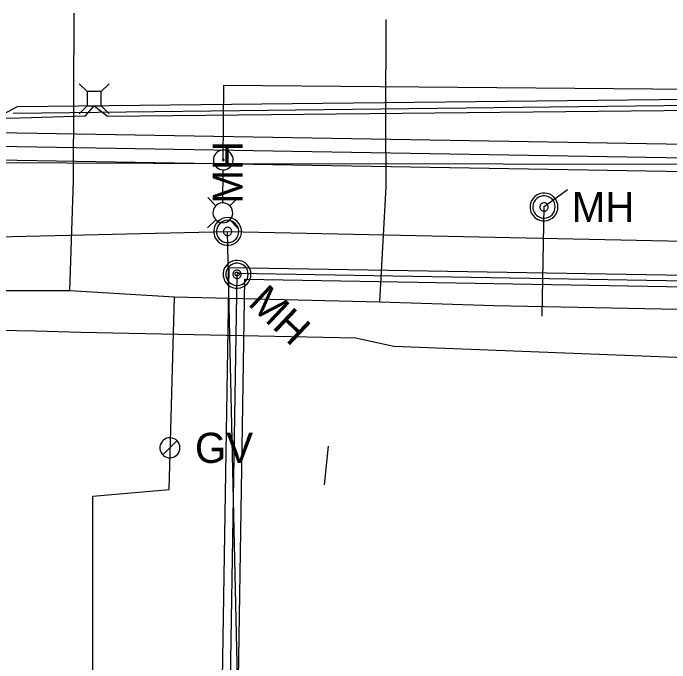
# Model space of a CAD drawing. Extents: x 600849 to 606371, y 330010 to 403088.
# Drawn here: x 603848.5 to 603992.6, y 337930.3 to 338072.9 of the extents above; entities that cross this region are included whole.
import ezdxf

# ---------------------------------------------------------------- set-up
doc = ezdxf.new("R2010")
doc.units = 0
for name, color, linetype in [('E_DRN_Pipe', 7, 'Continuous'), ('E_DRN_SS_MH', 7, 'Continuous'), ('E_DRN_SS_UG', 7, 'Continuous'), ('E_LTG', 7, 'Continuous'), ('E_LTG_CID', 7, 'Continuous'), ('E_UTL_AG_Bold', 7, 'Continuous'), ('E_UTL_E_UG', 7, 'Continuous'), ('E_UTL_G', 7, 'Continuous'), ('E_UTL_G_UG', 7, 'Continuous'), ('E_UTL_SAN', 7, 'Continuous'), ('E_UTL_SAN_MH', 7, 'Continuous'), ('E_UTL_SAN_UG', 7, 'Continuous'), ('E_UTL_SAN_UG_MMSD', 7, 'Continuous'), ('E_UTL_SAN_UG_OUTER_LIMITS', 7, 'Continuous'), ('E_UTL_T_UG', 7, 'Continuous'), ('E_UTL_TV_UG', 7, 'Continuous')]:
    doc.layers.add(name, color=color, linetype=linetype)

# ---------------------------------------------------------------- blocks, each defined once
blk = doc.blocks.new('ACAD_PROXY_ENTITY_18')
at = {"layer": 'E_DRN_SS_MH'}
for points in [[(1841881.85, 1030282.67), (1841881.68, 1030284.44), (1841881.18, 1030286.13), (1841880.37, 1030287.71), (1841879.28, 1030289.1), (1841877.94, 1030290.26), (1841876.41, 1030291.15), (1841874.73, 1030291.72), (1841872.98, 1030291.98), (1841871.21, 1030291.89), (1841869.49, 1030291.47), (1841867.88, 1030290.74), (1841866.44, 1030289.71), (1841865.22, 1030288.43), (1841864.26, 1030286.94), (1841863.6, 1030285.3), (1841863.27, 1030283.56), (1841863.27, 1030281.79), (1841863.6, 1030280.05), (1841864.26, 1030278.41), (1841865.22, 1030276.92), (1841866.44, 1030275.63), (1841867.88, 1030274.61), (1841869.49, 1030273.87), (1841871.21, 1030273.45), (1841872.98, 1030273.37), (1841874.73, 1030273.62), (1841876.41, 1030274.2), (1841877.94, 1030275.09), (1841879.28, 1030276.25), (1841880.37, 1030277.64), (1841881.18, 1030279.21), (1841881.68, 1030280.91), (1841881.85, 1030282.67)], [(1841879.99, 1030282.67), (1841879.85, 1030284.08), (1841879.45, 1030285.44), (1841878.8, 1030286.7), (1841877.93, 1030287.81), (1841876.86, 1030288.74), (1841875.63, 1030289.45), (1841874.29, 1030289.91), (1841872.89, 1030290.12), (1841871.48, 1030290.05), (1841870.1, 1030289.71), (1841868.81, 1030289.13), (1841867.66, 1030288.3), (1841866.68, 1030287.28), (1841865.91, 1030286.09), (1841865.39, 1030284.77), (1841865.12, 1030283.38), (1841865.12, 1030281.97), (1841865.39, 1030280.57), (1841865.91, 1030279.26), (1841866.68, 1030278.07), (1841867.66, 1030277.04), (1841868.81, 1030276.22), (1841870.1, 1030275.63), (1841871.48, 1030275.3), (1841872.89, 1030275.23), (1841874.29, 1030275.43), (1841875.63, 1030275.9), (1841876.86, 1030276.6), (1841877.93, 1030277.53), (1841878.8, 1030278.65), (1841879.45, 1030279.9), (1841879.85, 1030281.26), (1841879.99, 1030282.67)], [(1841875.33, 1030282.67), (1841875.28, 1030283.2), (1841875.13, 1030283.71), (1841874.89, 1030284.18), (1841874.56, 1030284.6), (1841874.16, 1030284.95), (1841873.7, 1030285.21), (1841873.2, 1030285.39), (1841872.67, 1030285.46), (1841872.14, 1030285.44), (1841871.62, 1030285.31), (1841871.14, 1030285.09), (1841870.71, 1030284.78), (1841870.34, 1030284.4), (1841870.05, 1030283.95), (1841869.86, 1030283.46), (1841869.76, 1030282.94), (1841869.76, 1030282.41), (1841869.86, 1030281.89), (1841870.05, 1030281.39), (1841870.34, 1030280.95), (1841870.71, 1030280.56), (1841871.14, 1030280.25), (1841871.62, 1030280.03), (1841872.14, 1030279.91), (1841872.67, 1030279.88), (1841873.2, 1030279.96), (1841873.7, 1030280.13), (1841874.16, 1030280.4), (1841874.56, 1030280.75), (1841874.89, 1030281.16), (1841875.13, 1030281.63), (1841875.28, 1030282.14), (1841875.33, 1030282.67)]]:
    blk.add_lwpolyline(points, dxfattribs=at)
blk.add_text('MH', height=20.117, dxfattribs=at).set_placement((1841891.16, 1030272.61))
blk = doc.blocks.new('ACAD_PROXY_ENTITY_8')
at = {"layer": 'E_UTL_AG_Bold'}
for points in [[(1843387.73, 1030160.47), (1843382.39, 1030165.81)], [(1843397.17, 1030160.47), (1843402.51, 1030165.81)], [(1843397.17, 1030160.47), (1843387.73, 1030160.47)], [(1843387.73, 1030160.47), (1843387.73, 1030151.04)], [(1843397.17, 1030151.04), (1843397.17, 1030160.47)], [(1843387.73, 1030151.04), (1843382.39, 1030145.7)], [(1843387.73, 1030151.04), (1843397.17, 1030151.04)], [(1843397.17, 1030151.04), (1843402.51, 1030145.7)]]:
    blk.add_lwpolyline(points, dxfattribs=at)
blk = doc.blocks.new('ACAD_PROXY_ENTITY_10')
at = {"layer": 'E_LTG'}
for points in [[(1842266.78, 1034582.1), (1842261.37, 1034587.51)], [(1842276.07, 1034582.1), (1842281.49, 1034587.51)], [(1842242.69, 1034577.45), (1842242.57, 1034578.7), (1842242.21, 1034579.91), (1842241.63, 1034581.03), (1842240.86, 1034582.03), (1842239.9, 1034582.85), (1842238.81, 1034583.48), (1842237.62, 1034583.89), (1842236.37, 1034584.07), (1842235.11, 1034584.01), (1842233.89, 1034583.72), (1842232.74, 1034583.19), (1842231.71, 1034582.46), (1842230.84, 1034581.55), (1842230.16, 1034580.49), (1842229.69, 1034579.32), (1842229.45, 1034578.08), (1842229.45, 1034576.82), (1842229.69, 1034575.58), (1842230.16, 1034574.41), (1842230.84, 1034573.35), (1842231.71, 1034572.44), (1842232.74, 1034571.71), (1842233.89, 1034571.18), (1842235.11, 1034570.89), (1842236.37, 1034570.83), (1842237.62, 1034571), (1842238.81, 1034571.42), (1842239.9, 1034572.05), (1842240.86, 1034572.87), (1842241.63, 1034573.86), (1842242.21, 1034574.98), (1842242.57, 1034576.19), (1842242.69, 1034577.45)], [(1842278.05, 1034577.45), (1842277.93, 1034578.7), (1842277.58, 1034579.91), (1842277, 1034581.03), (1842276.22, 1034582.03), (1842275.27, 1034582.85), (1842274.18, 1034583.48), (1842272.99, 1034583.89), (1842271.74, 1034584.07), (1842270.48, 1034584.01), (1842269.25, 1034583.72), (1842268.11, 1034583.19), (1842267.08, 1034582.46), (1842266.21, 1034581.55), (1842265.53, 1034580.49), (1842265.06, 1034579.32), (1842264.82, 1034578.08), (1842264.82, 1034576.82), (1842265.06, 1034575.58), (1842265.53, 1034574.41), (1842266.21, 1034573.35), (1842267.08, 1034572.44), (1842268.11, 1034571.71), (1842269.25, 1034571.18), (1842270.48, 1034570.89), (1842271.74, 1034570.83), (1842272.99, 1034571), (1842274.18, 1034571.42), (1842275.27, 1034572.05), (1842276.22, 1034572.87), (1842277, 1034573.86), (1842277.58, 1034574.98), (1842277.93, 1034576.19), (1842278.05, 1034577.45)], [(1842236.56, 1034577.45), (1842236.55, 1034577.55), (1842236.53, 1034577.64), (1842236.48, 1034577.72), (1842236.42, 1034577.8), (1842236.35, 1034577.86), (1842236.27, 1034577.91), (1842236.18, 1034577.94), (1842236.08, 1034577.96), (1842235.98, 1034577.95), (1842235.89, 1034577.93), (1842235.8, 1034577.89), (1842235.72, 1034577.83), (1842235.66, 1034577.76), (1842235.61, 1034577.68), (1842235.57, 1034577.59), (1842235.55, 1034577.5), (1842235.55, 1034577.4), (1842235.57, 1034577.31), (1842235.61, 1034577.22), (1842235.66, 1034577.14), (1842235.72, 1034577.07), (1842235.8, 1034577.01), (1842235.89, 1034576.97), (1842235.98, 1034576.95), (1842236.08, 1034576.94), (1842236.18, 1034576.96), (1842236.27, 1034576.99), (1842236.35, 1034577.04), (1842236.42, 1034577.1), (1842236.48, 1034577.17), (1842236.53, 1034577.26), (1842236.55, 1034577.35), (1842236.56, 1034577.45)], [(1842264.68, 1034577.45), (1842242.8, 1034577.45)], [(1842266.78, 1034572.81), (1842261.37, 1034567.39)], [(1842276.07, 1034572.81), (1842281.49, 1034567.39)]]:
    blk.add_lwpolyline(points, dxfattribs=at)
blk = doc.blocks.new('ACAD_PROXY_ENTITY_11')
at = {"layer": 'E_UTL_SAN'}
for points in [[(1841308.5, 1030298.24), (1841306.74, 1030298.07), (1841305.04, 1030297.57), (1841303.47, 1030296.76), (1841302.08, 1030295.66), (1841300.92, 1030294.32), (1841300.03, 1030292.79), (1841299.45, 1030291.12), (1841299.2, 1030289.37), (1841299.29, 1030287.6), (1841299.7, 1030285.88), (1841300.44, 1030284.27), (1841301.47, 1030282.82), (1841302.75, 1030281.6), (1841304.24, 1030280.64), (1841305.88, 1030279.99), (1841307.62, 1030279.65), (1841309.39, 1030279.65), (1841311.13, 1030279.99), (1841312.77, 1030280.64), (1841314.26, 1030281.6), (1841315.54, 1030282.82), (1841316.57, 1030284.27), (1841317.31, 1030285.88), (1841317.72, 1030287.6), (1841317.81, 1030289.37), (1841317.56, 1030291.12), (1841316.98, 1030292.79), (1841316.09, 1030294.32), (1841314.93, 1030295.66), (1841313.54, 1030296.76), (1841311.97, 1030297.57), (1841310.27, 1030298.07), (1841308.5, 1030298.24)], [(1841308.5, 1030296.37), (1841307.09, 1030296.24), (1841305.74, 1030295.84), (1841304.48, 1030295.19), (1841303.36, 1030294.31), (1841302.44, 1030293.24), (1841301.73, 1030292.02), (1841301.26, 1030290.68), (1841301.06, 1030289.28), (1841301.13, 1030287.86), (1841301.46, 1030286.49), (1841302.05, 1030285.2), (1841302.87, 1030284.04), (1841303.9, 1030283.07), (1841305.09, 1030282.3), (1841306.41, 1030281.77), (1841307.8, 1030281.51), (1841309.21, 1030281.51), (1841310.6, 1030281.77), (1841311.92, 1030282.3), (1841313.11, 1030283.07), (1841314.14, 1030284.04), (1841314.96, 1030285.2), (1841315.55, 1030286.49), (1841315.88, 1030287.86), (1841315.95, 1030289.28), (1841315.75, 1030290.68), (1841315.28, 1030292.02), (1841314.57, 1030293.24), (1841313.65, 1030294.31), (1841312.53, 1030295.19), (1841311.27, 1030295.84), (1841309.92, 1030296.24), (1841308.5, 1030296.37)], [(1841308.5, 1030291.72), (1841307.98, 1030291.67), (1841307.47, 1030291.52), (1841306.99, 1030291.27), (1841306.58, 1030290.94), (1841306.23, 1030290.54), (1841305.96, 1030290.08), (1841305.79, 1030289.58), (1841305.71, 1030289.06), (1841305.74, 1030288.52), (1841305.86, 1030288.01), (1841306.09, 1030287.53), (1841306.39, 1030287.09), (1841306.78, 1030286.73), (1841307.22, 1030286.44), (1841307.72, 1030286.24), (1841308.24, 1030286.14), (1841308.77, 1030286.14), (1841309.29, 1030286.24), (1841309.79, 1030286.44), (1841310.23, 1030286.73), (1841310.62, 1030287.09), (1841310.92, 1030287.53), (1841311.15, 1030288.01), (1841311.27, 1030288.52), (1841311.3, 1030289.06), (1841311.22, 1030289.58), (1841311.05, 1030290.08), (1841310.78, 1030290.54), (1841310.43, 1030290.94), (1841310.02, 1030291.27), (1841309.54, 1030291.52), (1841309.03, 1030291.67), (1841308.5, 1030291.72)]]:
    blk.add_lwpolyline(points, dxfattribs=at)
blk.add_text('MH', height=20.117, rotation=90, dxfattribs=at).set_placement((1841318.56, 1030307.55))
blk = doc.blocks.new('ACAD_PROXY_ENTITY_19')
at = {"layer": 'E_UTL_G'}
for points in [[(1843225.36, 1030136.46), (1843225.24, 1030137.73), (1843224.88, 1030138.95), (1843224.3, 1030140.09), (1843223.51, 1030141.09), (1843222.55, 1030141.92), (1843221.44, 1030142.56), (1843220.24, 1030142.98), (1843218.97, 1030143.16), (1843217.7, 1030143.1), (1843216.46, 1030142.8), (1843215.3, 1030142.27), (1843214.26, 1030141.53), (1843213.38, 1030140.61), (1843212.7, 1030139.53), (1843212.22, 1030138.35), (1843211.98, 1030137.1), (1843211.98, 1030135.82), (1843212.22, 1030134.57), (1843212.7, 1030133.39), (1843213.38, 1030132.32), (1843214.26, 1030131.39), (1843215.3, 1030130.65), (1843216.46, 1030130.12), (1843217.7, 1030129.82), (1843218.97, 1030129.76), (1843220.24, 1030129.94), (1843221.44, 1030130.36), (1843222.55, 1030131), (1843223.51, 1030131.83), (1843224.3, 1030132.84), (1843224.88, 1030133.97), (1843225.24, 1030135.19), (1843225.36, 1030136.46)], [(1843213.91, 1030131.72), (1843223.4, 1030141.2)]]:
    blk.add_lwpolyline(points, dxfattribs=at)
blk.add_text('GV', height=20.117, dxfattribs=at).set_placement((1843235.42, 1030126.4))

msp = doc.modelspace()

# ---------------------------------------------------------------- linework, layer by layer
at = {"layer": 'E_DRN_Pipe'}
msp.add_line((603916.83, 337969.38), (603917.68, 337977.88), dxfattribs=at)
at = {"layer": 'E_DRN_SS_UG'}
for p, q in [((603965.07, 338030.44), (603970.19, 338034.16)), ((603964.61, 338006.43), (603965.07, 338030.44))]:
    msp.add_line(p, q, dxfattribs=at)
at = {"layer": 'E_LTG_CID'}
msp.add_lwpolyline([(603894.62, 338040.7), (603894.72, 338057.11), (604057.25, 338055.68)], dxfattribs=at)
at = {"layer": 'E_UTL_E_UG'}
msp.add_lwpolyline([(603839.32, 338046.99), (603849.47, 338052.42), (604057.26, 338054.68)], dxfattribs=at)
at = {"layer": 'E_UTL_G_UG'}
for p, q in [((603861.78, 338036.07), (603861.9, 338072.88)), ((603930.29, 338049.48), (603930.36, 338071.45)), ((603860.91, 338012.03), (603861.78, 338036.07))]:
    msp.add_line(p, q, dxfattribs=at)
for points in [[(603929, 338009.55), (603930.35, 338034.75), (603930.29, 338049.48)], [(603659.13, 338014.92), (603660.24, 338014.99), (603710.2, 338013.48), (603807.06, 338012.31), (603837.16, 338012.04), (603860.91, 338012.03), (603883.92, 338010.64)], [(603857.61, 337826.63), (603865.95, 337876.92), (603866.02, 337966.94), (603882.73, 337968.38), (603883.92, 338010.64)], [(603883.92, 338010.64), (603929, 338009.55), (603954.09, 338008.77), (604012.83, 338007.59), (604029.73, 338007.09)]]:
    msp.add_lwpolyline(points, dxfattribs=at)
at = {"layer": 'E_UTL_SAN_MH'}
msp.add_circle((603897.65, 338015.63), 0.45, dxfattribs=at)
at = {"layer": 'E_UTL_SAN_UG'}
for p in [(603701.92, 338020.41), (603898.31, 337900.75)]:
    msp.add_line(p, (603895.55, 338024.99), dxfattribs=at)
msp.add_lwpolyline([(603895.55, 338024.99), (604102.65, 338020.61)], dxfattribs=at)
at = {"layer": 'E_UTL_SAN_UG_MMSD'}
for p, q in [((603141.66, 338055.73), (604202.07, 338037.6)), ((603897.65, 338015.8), (604665.17, 338002.68))]:
    msp.add_line(p, q, dxfattribs=at)
msp.add_lwpolyline([(603886.8, 337355.91), (603897.65, 338015.63)], dxfattribs=at)
at = {"layer": 'E_UTL_SAN_UG_OUTER_LIMITS'}
for p, q in [((603141.71, 338058.73), (604202.12, 338040.6)), ((603141.61, 338052.73), (604202.02, 338034.6)), ((603885.05, 337355.94), (603895.92, 338017.08)), ((603895.92, 338017.08), (604665.29, 338003.93)), ((603888.55, 337355.88), (603899.38, 338014.52)), ((603899.38, 338014.52), (604665.26, 338001.43))]:
    msp.add_line(p, q, dxfattribs=at)
at = {"layer": 'E_UTL_T_UG'}
msp.add_line((603599.45, 338007.74), (603853.39, 338003.2), dxfattribs=at)
for points in [[(603848.5, 338050.97), (604053.34, 338053.31)], [(603853.39, 338003.2), (603863.38, 338002.89), (603923.6, 338001.66), (603932.04, 337999.82)], [(603932.04, 337999.82), (604249.26, 337987.48), (604268.59, 337974.93)]]:
    msp.add_lwpolyline(points, dxfattribs=at)
at = {"layer": 'E_UTL_TV_UG'}
for points in [[(603602.69, 338042.21), (603664.91, 338041.66), (603765.11, 338040.43), (603898.32, 338039.89), (604013.63, 338039.78), (604114.06, 338053.03), (604129.71, 338064.26)], [(603604.27, 338051.06), (603665.39, 338048.69), (603667.58, 338052.08), (603673.87, 338048.32), (603727.54, 338041.72), (603760.53, 338043.44), (603794.48, 338043.87), (603822.16, 338049.71), (603850.03, 338049.88), (603864.37, 338050.37), (603866.29, 338052.56), (603869.2, 338050.26), (604041.63, 338052.04), (604053.93, 338052.46), (604060.19, 338052.43), (604102.72, 338060.26), (604129.71, 338064.26)]]:
    msp.add_lwpolyline(points, dxfattribs=at)

# ---------------------------------------------------------------- block references
at = {"layer": 'E_DRN_SS_MH', "xscale": 0.32808333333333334, "yscale": 0.32808333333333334}
msp.add_blockref('ACAD_PROXY_ENTITY_18', (-322.68, 11.78), dxfattribs=at)
at = {"layer": 'E_LTG', "xscale": 0.32808333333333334, "yscale": 0.32808333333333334, "rotation": -90.56997623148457}
msp.add_blockref('ACAD_PROXY_ENTITY_10', (270496.32, 945794.27), dxfattribs=at)
at = {"layer": 'E_UTL_AG_Bold', "xscale": 0.32808333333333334, "yscale": 0.32808333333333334}
msp.add_blockref('ACAD_PROXY_ENTITY_8', (-920.05, 77.17), dxfattribs=at)
at = {"layer": 'E_UTL_G', "xscale": 0.32808333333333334, "yscale": 0.32808333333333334}
msp.add_blockref('ACAD_PROXY_ENTITY_19', (-846.42, 6.92), dxfattribs=at)
at = {"layer": 'E_UTL_SAN_MH', "xscale": 0.32808333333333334, "yscale": 0.32808333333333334}
msp.add_blockref('ACAD_PROXY_ENTITY_11', (-207.07, 4.36), dxfattribs=at)
at = {"layer": 'E_UTL_SAN_MH', "xscale": 0.32808333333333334, "yscale": 0.3280833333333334, "rotation": -133.43362069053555}
msp.add_blockref('ACAD_PROXY_ENTITY_11', (773765.59, 1009091.44), dxfattribs=at)

doc.saveas('drawing.dxf')
